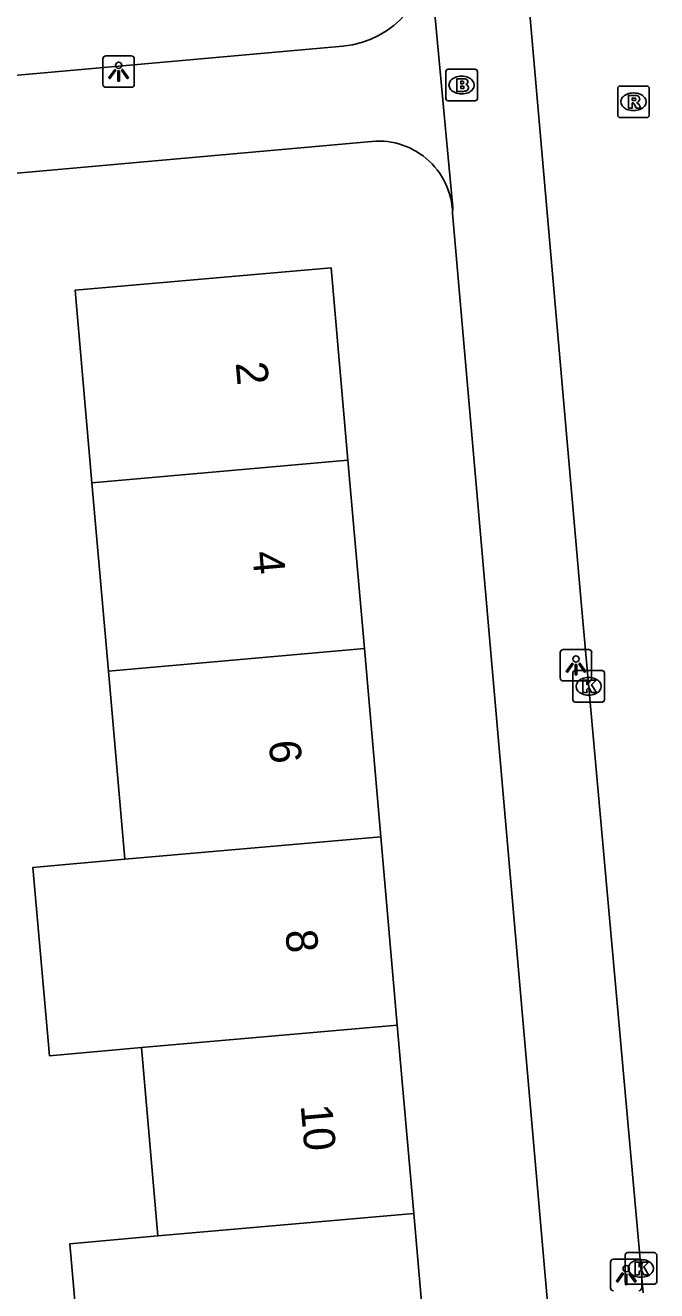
# Model space of a CAD drawing. Extents: x 160557 to 161245, y 385330 to 386505.
# Drawn here: x 160976.9 to 160996.94, y 385520.63 to 385560.8 of the extents above; entities that cross this region are included whole.
import ezdxf

# ---------------------------------------------------------------- set-up
doc = ezdxf.new("R2010")
doc.units = 0
for name, color, linetype in [('IMGEO_Brandkraan', 7, 'Continuous'), ('IMGEO_Kolk', 7, 'Continuous'), ('IMGEO_Lichtpunt', 7, 'Continuous'), ('IMGEO_Pand', 7, 'Continuous'), ('IMGEO_Pand_nummerreeks', 7, 'Continuous'), ('IMGEO_Rijbaan_lokaal_open', 7, 'Continuous'), ('IMGEO_Rioolput', 7, 'Continuous'), ('IMGEO_Voetpad_open', 7, 'Continuous')]:
    doc.layers.add(name, color=color, linetype=linetype)

msp = doc.modelspace()

# ---------------------------------------------------------------- linework, layer by layer
at = {"layer": 'IMGEO_Brandkraan'}
for p, q in [((160990.249, 385558.474), (160990.249, 385559.326)), ((160990.324, 385559.4), (160991.176, 385559.4)), ((160991.25, 385559.326), (160991.25, 385558.474)), ((160990.737, 385559.18), (160990.762, 385559.18)), ((160990.76, 385558.62), (160990.735, 385558.62)), ((160991.176, 385558.4), (160990.324, 385558.4))]:
    msp.add_line(p, q, dxfattribs=at)
for points in [[(160990.249, 385558.474), (160990.249, 385559.326)], [(160990.324, 385559.4), (160991.176, 385559.4)], [(160991.25, 385559.326), (160991.25, 385558.474)], [(160990.597, 385559.1), (160990.597, 385558.7), (160990.81, 385558.7)], [(160990.828, 385559.1), (160990.597, 385559.1)], [(160990.776, 385559.019), (160990.722, 385559.019), (160990.722, 385558.943)], [(160990.722, 385558.943), (160990.775, 385558.943)], [(160990.784, 385558.867), (160990.722, 385558.867), (160990.722, 385558.786)], [(160990.722, 385558.786), (160990.784, 385558.786)], [(160991.176, 385558.4), (160990.324, 385558.4)]]:
    msp.add_lwpolyline(points, dxfattribs=at)
for centre, radius, start, end in [((160990.326, 385559.324), 0.0765, 91.552, 178.448), ((160990.326, 385559.324), 0.0765, 91.552, 178.448), ((160991.174, 385559.324), 0.0765, 1.552, 88.448), ((160991.174, 385559.324), 0.0765, 1.552, 88.448), ((160990.777, 385558.981), 0.0379, 267.8285, 90.9355), ((160990.785, 385558.826), 0.0404, 269.8759, 90.5077), ((160990.832, 385558.955), 0.145, 59.4692, 91.5367), ((160990.857, 385559.002), 0.0922, 285.5137, 58.1501), ((160990.862, 385558.81), 0.105, 301.3115, 78.989), ((160990.326, 385558.476), 0.0765, 181.552, 268.448), ((160990.326, 385558.476), 0.0765, 181.552, 268.448), ((160990.816, 385558.951), 0.251, 268.6676, 293.5347), ((160991.174, 385558.476), 0.0765, 271.552, 358.448), ((160991.174, 385558.476), 0.0765, 271.552, 358.448)]:
    msp.add_arc(centre, radius, start, end, dxfattribs=at)
for centre, major_axis, ratio, start_param, end_param in [((160990.736, 385558.9), (-0.387, 0.002), 0.722429, 4.712389, 7.853982), ((160990.761, 385558.9), (-0.39, 0.002), 0.717154, 1.570796, 4.712389)]:
    msp.add_ellipse(centre, major_axis=major_axis, ratio=ratio, start_param=start_param, end_param=end_param, dxfattribs=at)
at = {"layer": 'IMGEO_Kolk'}
for p, q in [((160994.281, 385539.389), (160994.281, 385540.241)), ((160994.356, 385540.315), (160995.208, 385540.315)), ((160994.769, 385540.095), (160994.794, 385540.095)), ((160995.282, 385540.241), (160995.282, 385539.389)), ((160995.208, 385539.315), (160994.356, 385539.315)), ((160994.792, 385539.535), (160994.767, 385539.535)), ((160995.94, 385520.914), (160995.94, 385521.766)), ((160996.015, 385521.84), (160996.867, 385521.84)), ((160996.428, 385521.62), (160996.453, 385521.62)), ((160996.941, 385521.766), (160996.941, 385520.914)), ((160996.867, 385520.84), (160996.015, 385520.84)), ((160996.451, 385521.06), (160996.426, 385521.06))]:
    msp.add_line(p, q, dxfattribs=at)
for points in [[(160994.281, 385539.389), (160994.281, 385540.241)], [(160994.356, 385540.315), (160995.208, 385540.315)], [(160994.602, 385540.015), (160994.725, 385540.015), (160994.725, 385539.864), (160994.855, 385540.015), (160995.019, 385540.015), (160994.873, 385539.864), (160995.026, 385539.615), (160994.874, 385539.615), (160994.789, 385539.779), (160994.725, 385539.712), (160994.725, 385539.615), (160994.602, 385539.615), (160994.602, 385540.015)], [(160995.282, 385540.241), (160995.282, 385539.389)], [(160995.208, 385539.315), (160994.356, 385539.315)], [(160995.94, 385520.914), (160995.94, 385521.766)], [(160996.015, 385521.84), (160996.867, 385521.84)], [(160996.261, 385521.54), (160996.384, 385521.54), (160996.384, 385521.389), (160996.514, 385521.54), (160996.678, 385521.54), (160996.532, 385521.389), (160996.685, 385521.14), (160996.533, 385521.14), (160996.448, 385521.304), (160996.384, 385521.237), (160996.384, 385521.14), (160996.261, 385521.14), (160996.261, 385521.54)], [(160996.941, 385521.766), (160996.941, 385520.914)], [(160996.867, 385520.84), (160996.015, 385520.84)]]:
    msp.add_lwpolyline(points, dxfattribs=at)
for centre, start, end in [((160994.358, 385540.239), 91.552, 178.448), ((160994.358, 385540.239), 91.552, 178.448), ((160995.206, 385540.239), 1.552, 88.448), ((160995.206, 385540.239), 1.552, 88.448), ((160994.358, 385539.391), 181.552, 268.448), ((160994.358, 385539.391), 181.552, 268.448), ((160995.206, 385539.391), 271.552, 358.448), ((160995.206, 385539.391), 271.552, 358.448), ((160996.017, 385521.764), 91.552, 178.448), ((160996.017, 385521.764), 91.552, 178.448), ((160996.865, 385521.764), 1.552, 88.448), ((160996.865, 385521.764), 1.552, 88.448), ((160996.017, 385520.916), 181.552, 268.448), ((160996.017, 385520.916), 181.552, 268.448), ((160996.865, 385520.916), 271.552, 358.448), ((160996.865, 385520.916), 271.552, 358.448)]:
    msp.add_arc(centre, 0.0765, start, end, dxfattribs=at)
for centre, major_axis, ratio, start_param, end_param in [((160994.768, 385539.815), (-0.387, 0.002), 0.722429, 4.712389, 7.853982), ((160994.793, 385539.815), (-0.39, 0.002), 0.717154, 1.570796, 4.712389), ((160996.427, 385521.34), (-0.387, 0.002), 0.722429, 4.712389, 7.853982), ((160996.452, 385521.34), (-0.39, 0.002), 0.717154, 1.570796, 4.712389)]:
    msp.add_ellipse(centre, major_axis=major_axis, ratio=ratio, start_param=start_param, end_param=end_param, dxfattribs=at)
at = {"layer": 'IMGEO_Lichtpunt'}
for p, q in [((160979.364, 385559.731), (160979.364, 385558.924)), ((160979.364, 385559.731), (160979.364, 385558.924)), ((160980.266, 385559.826), (160979.458, 385559.826)), ((160980.266, 385559.826), (160979.458, 385559.826)), ((160980.36, 385558.924), (160980.36, 385559.731)), ((160980.36, 385558.924), (160980.36, 385559.731)), ((160979.458, 385558.83), (160980.266, 385558.83)), ((160979.458, 385558.83), (160980.266, 385558.83)), ((160993.881, 385540.888), (160993.881, 385540.081)), ((160993.881, 385540.888), (160993.881, 385540.081)), ((160994.783, 385540.983), (160993.975, 385540.983)), ((160994.783, 385540.983), (160993.975, 385540.983)), ((160994.877, 385540.081), (160994.877, 385540.888)), ((160994.877, 385540.081), (160994.877, 385540.888)), ((160993.975, 385539.987), (160994.783, 385539.987)), ((160993.975, 385539.987), (160994.783, 385539.987)), ((160995.474, 385521.534), (160995.474, 385520.727)), ((160995.474, 385521.534), (160995.474, 385520.727)), ((160996.376, 385521.629), (160995.568, 385521.629)), ((160996.376, 385521.629), (160995.568, 385521.629)), ((160996.47, 385520.727), (160996.47, 385521.534)), ((160996.47, 385520.727), (160996.47, 385521.534))]:
    msp.add_line(p, q, dxfattribs=at)
for points in [[(160979.738, 385559.395), (160979.777, 385559.367), (160979.589, 385559.105), (160979.551, 385559.132), (160979.738, 385559.395)], [(160979.84, 385559.347), (160979.887, 385559.347), (160979.887, 385559.025), (160979.84, 385559.025), (160979.84, 385559.347)], [(160979.95, 385559.367), (160979.988, 385559.394), (160980.175, 385559.132), (160980.136, 385559.104), (160979.95, 385559.367)], [(160994.255, 385540.552), (160994.294, 385540.524), (160994.106, 385540.262), (160994.068, 385540.289), (160994.255, 385540.552)], [(160994.357, 385540.504), (160994.404, 385540.504), (160994.404, 385540.182), (160994.357, 385540.182), (160994.357, 385540.504)], [(160994.467, 385540.524), (160994.505, 385540.551), (160994.692, 385540.289), (160994.653, 385540.261), (160994.467, 385540.524)], [(160995.848, 385521.198), (160995.887, 385521.17), (160995.699, 385520.908), (160995.661, 385520.935), (160995.848, 385521.198)], [(160995.95, 385521.15), (160995.997, 385521.15), (160995.997, 385520.828), (160995.95, 385520.828), (160995.95, 385521.15)], [(160996.06, 385521.17), (160996.098, 385521.197), (160996.285, 385520.935), (160996.246, 385520.907), (160996.06, 385521.17)]]:
    msp.add_lwpolyline(points, dxfattribs=at)
for centre in [(160979.863, 385559.529), (160994.38, 385540.686), (160995.973, 385521.332)]:
    msp.add_circle(centre, 0.0994, dxfattribs=at)
for centre, start, end in [((160979.458, 385559.731), 90, 180), ((160979.458, 385559.731), 90, 180), ((160980.266, 385559.731), 0, 90), ((160980.266, 385559.731), 0, 90), ((160979.458, 385558.924), 180, 270), ((160979.458, 385558.924), 180, 270), ((160980.266, 385558.924), 270, 0), ((160980.266, 385558.924), 270, 360), ((160993.975, 385540.888), 90, 180), ((160993.975, 385540.888), 90, 180), ((160994.783, 385540.888), 0, 90), ((160994.783, 385540.888), 0, 90), ((160993.975, 385540.081), 180, 270), ((160993.975, 385540.081), 180, 270), ((160994.783, 385540.081), 270, 0), ((160994.783, 385540.081), 270, 360), ((160995.568, 385521.534), 90, 180), ((160995.568, 385521.534), 90, 180), ((160996.376, 385521.534), 0, 90), ((160996.376, 385521.534), 0, 90), ((160995.568, 385520.727), 180, 270), ((160995.568, 385520.727), 180, 270), ((160996.376, 385520.727), 270, 0), ((160996.376, 385520.727), 270, 360)]:
    msp.add_arc(centre, 0.0946, start, end, dxfattribs=at)
at = {"layer": 'IMGEO_Pand'}
for points in [[(160979.017, 385546.278), (160978.482, 385552.385), (160986.605, 385553.096), (160987.139, 385546.989)], [(160987.139, 385546.989), (160979.017, 385546.278)], [(160987.139, 385546.989), (160987.662, 385541.012)], [(160979.54, 385540.301), (160979.017, 385546.278)], [(160979.54, 385540.301), (160987.662, 385541.012)], [(160987.662, 385541.012), (160988.185, 385535.035)], [(160980.063, 385534.324), (160979.54, 385540.301)], [(160988.185, 385535.035), (160980.063, 385534.324)], [(160988.185, 385535.035), (160988.708, 385529.058)], [(160980.586, 385528.347), (160977.668, 385528.091), (160977.144, 385534.069), (160980.063, 385534.324)], [(160988.708, 385529.058), (160980.586, 385528.347)], [(160988.708, 385529.058), (160989.231, 385523.08)], [(160981.11, 385522.369), (160980.586, 385528.347)], [(160981.11, 385522.369), (160989.231, 385523.08)], [(160989.231, 385523.08), (160989.754, 385517.103)], [(160981.633, 385516.392), (160978.842, 385516.148), (160978.699, 385517.774), (160978.318, 385522.125), (160981.11, 385522.369)]]:
    msp.add_lwpolyline(points, dxfattribs=at)
at = {"layer": 'IMGEO_Rijbaan_lokaal_open'}
msp.add_lwpolyline([(160996.512, 385520.561), (160994.544, 385542.485), (160991.222, 385580.549)], dxfattribs=at)
at = {"layer": 'IMGEO_Rioolput'}
for p, q in [((160995.78, 385558.869), (160996.632, 385558.869)), ((160995.705, 385557.943), (160995.705, 385558.795)), ((160996.193, 385558.649), (160996.218, 385558.649)), ((160996.706, 385558.795), (160996.706, 385557.943)), ((160996.216, 385558.089), (160996.191, 385558.089)), ((160996.632, 385557.869), (160995.78, 385557.869))]:
    msp.add_line(p, q, dxfattribs=at)
for points in [[(160995.78, 385558.869), (160996.632, 385558.869)], [(160995.705, 385557.943), (160995.705, 385558.795)], [(160996.294, 385558.567), (160996.042, 385558.569), (160996.042, 385558.169)], [(160996.22, 385558.488), (160996.166, 385558.488), (160996.166, 385558.407)], [(160996.706, 385558.795), (160996.706, 385557.943)], [(160996.042, 385558.169), (160996.166, 385558.169), (160996.166, 385558.331), (160996.177, 385558.331)], [(160996.166, 385558.407), (160996.218, 385558.407)], [(160996.224, 385558.302), (160996.295, 385558.169), (160996.435, 385558.169), (160996.37, 385558.295)], [(160996.632, 385557.869), (160995.78, 385557.869)]]:
    msp.add_lwpolyline(points, dxfattribs=at)
for centre, radius, start, end in [((160995.782, 385558.793), 0.0765, 91.552, 178.448), ((160995.782, 385558.793), 0.0765, 91.552, 178.448), ((160996.63, 385558.793), 0.0765, 1.552, 88.448), ((160996.63, 385558.793), 0.0765, 1.552, 88.448), ((160996.226, 385558.392), 0.0964, 77.0061, 93.1865), ((160996.24, 385558.449), 0.0378, 276.6634, 79.6772), ((160996.293, 385558.457), 0.109, 350.3612, 89.416), ((160996.291, 385558.457), 0.112, 277.5842, 350.9817), ((160996.176, 385558.278), 0.0533, 26.0293, 88.6989), ((160996.202, 385558.596), 0.19, 274.7715, 282.9687), ((160996.275, 385558.242), 0.108, 29.5134, 73.7905), ((160995.782, 385557.945), 0.0765, 181.552, 268.448), ((160995.782, 385557.945), 0.0765, 181.552, 268.448), ((160996.63, 385557.945), 0.0765, 271.552, 358.448), ((160996.63, 385557.945), 0.0765, 271.552, 358.448)]:
    msp.add_arc(centre, radius, start, end, dxfattribs=at)
for centre, major_axis, ratio, start_param, end_param in [((160996.192, 385558.369), (-0.387, 0.002), 0.722429, 4.712389, 7.853982), ((160996.217, 385558.369), (-0.39, 0.002), 0.717154, 1.570796, 4.712389)]:
    msp.add_ellipse(centre, major_axis=major_axis, ratio=ratio, start_param=start_param, end_param=end_param, dxfattribs=at)
at = {"layer": 'IMGEO_Voetpad_open'}
for points in [[(160989.686, 385563.373), (160989.697, 385563.317), (160990.469, 385555.011), (160990.465, 385554.835)], [(160931.719, 385555.2), (160986.979, 385560.13)], [(160987.774, 385557.095), (160968.699, 385555.397)], [(160996.184, 385489.155), (160995.24, 385500), (160990.465, 385554.835)]]:
    msp.add_lwpolyline(points, dxfattribs=at)
for centre, radius, start, end in [((160986.707, 385563.109), 2.991, 275.2221, 5.073), ((160988.117, 385554.772), 2.348, 1.5395, 98.411)]:
    msp.add_arc(centre, radius, start, end, dxfattribs=at)

# ---------------------------------------------------------------- texts
at = {"layer": 'IMGEO_Pand_nummerreeks'}
for s, rotation, p in [('2', 275, (160983.577, 385550.083)), ('4', 275, (160984.102, 385544.075)), ('6', 275, (160984.628, 385538.07)), ('8', 275.0017, (160985.153, 385532.059)), ('10', 275, (160985.639, 385526.514))]:
    msp.add_text(s, height=1, rotation=rotation, dxfattribs=at).set_placement(p)

doc.saveas('drawing.dxf')
